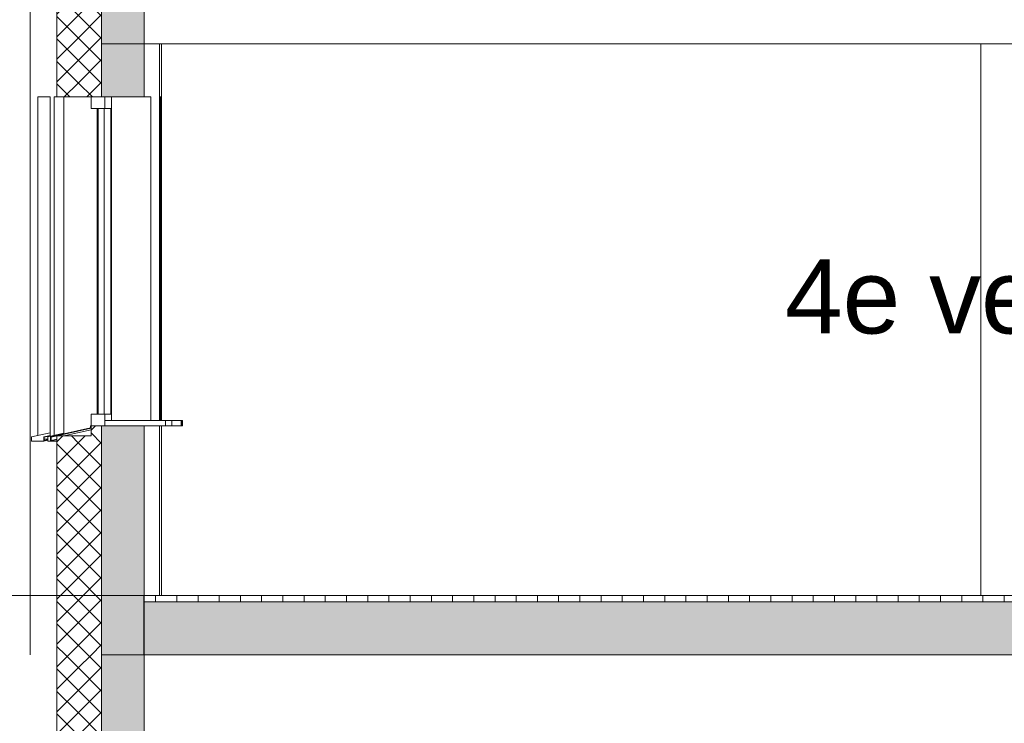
# Model space of a CAD drawing. Extents: x -156717 to 425753, y -51191 to 363295.
# Tile 488 of 502: x 312610 to 317251, y 207195 to 210512. Entities that reach past the tile are written whole.
import ezdxf

# ---------------------------------------------------------------- set-up
doc = ezdxf.new("R2010")
doc.units = 0
doc.header["$LTSCALE"] = 50
doc.linetypes.add('7 Voorgevel & doorsnede A-A$0$B0204', pattern=[1300, 1000, -100, 100, -100])
doc.layers.get('0').update_dxf_attribs({"linetype": 'CONTINUOUS'})
for name, color, linetype in [('7 Voorgevel & doorsnede A-A$0$00 Bestaand', 7, 'CONTINUOUS'), ('7 Voorgevel & doorsnede A-A$0$00 Bestaand Doorsnede-arcering', 7, 'CONTINUOUS'), ('7 Voorgevel & doorsnede A-A$0$00 Bestaand Laagscheidingslijnen', 7, 'CONTINUOUS'), ('7 Voorgevel & doorsnede A-A$0$00 Bestaand Ramen', 7, 'CONTINUOUS'), ('7 Voorgevel & doorsnede A-A$0$00 Bestaande vloeren', 7, 'CONTINUOUS'), ('7 Voorgevel & doorsnede A-A$0$00 Bestaande vloeren Doorsnede-arcering', 7, 'CONTINUOUS'), ('7 Voorgevel & doorsnede A-A$0$00 Bestaande vloeren Laagscheidingslijnen', 7, 'CONTINUOUS')]:
    doc.layers.add(name, color=color, linetype=linetype)
doc.styles.add('7 Voorgevel & doorsnede A-A$0$GENERATED_STYLE_1', font='ARIAL.TTF')
pattern_1 = [(-45, (108550.56, 1635.29), (53.033, 53.033), []), (45, (108550.56, 1635.29), (-53.033, 53.033), [])]

# ---------------------------------------------------------------- blocks, each defined once
blk = doc.blocks.new('7 Voorgevel & doorsnede A-A$0$Section Elem_282_3', base_point=(108550.6, 1635.3))
at = {"layer": '7 Voorgevel & doorsnede A-A$0$00 Bestaande vloeren', "color": 2, "linetype": 'Continuous', "lineweight": 0}
for p, q in [((83699.5, 14955.3), (96512.7, 14955.3)), ((83699.5, 14435.3), (83699.5, 14955.3))]:
    blk.add_line(p, q, dxfattribs=at)
blk = doc.blocks.new('7 Voorgevel & doorsnede A-A$0$Section Elem_289_3', base_point=(108550.6, 1635.3))
at = {"layer": '7 Voorgevel & doorsnede A-A$0$00 Bestaande vloeren Doorsnede-arcering', "linetype": 'Continuous', "lineweight": 0}
h = blk.add_hatch(dxfattribs=at)
h.set_pattern_fill('LIJNEN_VERT_100_0003', color=9, style=0, pattern_type=2)
h.set_pattern_definition([(90, (108550.56, 1635.29), (-100, 0), [])])
h.paths.add_polyline_path([(96512.7, 15205.3), (96512.7, 15235.3), (83899.9, 15235.3), (83899.9, 15205.3)], flags=0)
h = blk.add_hatch(dxfattribs=at)
h.set_pattern_fill('11_GEWAPEND_BETON__I_H_W_73', color=9, style=0, pattern_type=2)
h.set_pattern_definition([(0, (108550.56, 1635.29), (0, 70), [0, -70])])
h.paths.add_polyline_path([(96512.7, 14955.3), (96512.7, 15205.3), (83899.9, 15205.3), (83899.9, 14955.3)], flags=0)
at = {"layer": '7 Voorgevel & doorsnede A-A$0$00 Bestaande vloeren', "color": 2, "linetype": 'Continuous', "lineweight": 0}
for p, q in [((83899.9, 15235.3), (96512.7, 15235.3)), ((83899.9, 15205.3), (83899.9, 15235.3))]:
    blk.add_line(p, q, dxfattribs=at)
at = {"layer": '7 Voorgevel & doorsnede A-A$0$00 Bestaande vloeren', "color": 3, "linetype": 'Continuous', "lineweight": 0}
blk.add_line((83899.9, 14955.3), (83899.9, 15205.3), dxfattribs=at)
at = {"layer": '7 Voorgevel & doorsnede A-A$0$00 Bestaande vloeren', "color": 1, "linetype": 'Continuous', "lineweight": 0}
blk.add_line((83899.9, 14955.3), (96512.7, 14955.3), dxfattribs=at)
at = {"layer": '7 Voorgevel & doorsnede A-A$0$00 Bestaande vloeren Laagscheidingslijnen', "color": 3, "linetype": 'Continuous', "lineweight": 0}
blk.add_line((83899.9, 15205.3), (96512.7, 15205.3), dxfattribs=at)
blk.add_line((83899.9, 15205.3), (96512.7, 15205.3), dxfattribs=at)
blk = doc.blocks.new('7 Voorgevel & doorsnede A-A$0$Section Elem_309_3', base_point=(108550.6, 1635.3))
at = {"layer": '7 Voorgevel & doorsnede A-A$0$00 Bestaand Doorsnede-arcering', "linetype": 'Continuous', "lineweight": 0}
h = blk.add_hatch(dxfattribs=at)
h.set_pattern_fill('13_45GR_ISOLATIE_0003', color=255, style=0, pattern_type=2)
h.set_pattern_definition(pattern_1)
h.paths.add_polyline_path([(83490, 14185.3), (83590.2, 14185.3), (83590.2, 14955.3), (83490, 14955.3)], flags=0)
h = blk.add_hatch(dxfattribs=at)
h.set_pattern_fill('13_45GR_ISOLATIE_0003', color=255, style=0, pattern_type=2)
h.set_pattern_definition(pattern_1)
h.paths.add_polyline_path([(83590.2, 14185.3), (83650.3, 14185.3), (83700.4, 14185.3), (83700.4, 14955.3), (83590.2, 14955.3)], flags=0)
for points in [[(83700.4, 14185.3), (83900.8, 14185.3), (83900.8, 14955.3), (83700.4, 14955.3)], [(83700.4, 11555.3), (83900.8, 11555.3), (83900.8, 12635.3), (83700.4, 12635.3)]]:
    blk.add_hatch(color=255, dxfattribs=at).paths.add_polyline_path(points, flags=0)
h = blk.add_hatch(dxfattribs=at)
h.set_pattern_fill('13_45GR_ISOLATIE_0003', color=255, style=0, pattern_type=2)
h.set_pattern_definition(pattern_1)
h.paths.add_polyline_path([(83590.2, 11555.3), (83700.4, 11555.3), (83700.4, 12635.3), (83650.3, 12635.3), (83650.3, 12587.1), (83590.2, 12587.1)], flags=0)
h = blk.add_hatch(dxfattribs=at)
h.set_pattern_fill('13_45GR_ISOLATIE_0003', color=255, style=0, pattern_type=2)
h.set_pattern_definition(pattern_1)
h.paths.add_polyline_path([(83490, 12587.1), (83490, 11555.3), (83590.2, 11555.3), (83590.2, 12587.1)], flags=0)
at = {"layer": '7 Voorgevel & doorsnede A-A$0$00 Bestaand', "color": 2, "linetype": 'Continuous', "lineweight": 0}
for p, q in [((83490, 14185.3), (83490, 14955.3)), ((83900.8, 14185.3), (83900.8, 14955.3)), ((83490, 14185.3), (83590.2, 14185.3)), ((83590.2, 14185.3), (83650.3, 14185.3)), ((83650.3, 14185.3), (83700.4, 14185.3)), ((83700.4, 14185.3), (83900.8, 14185.3)), ((83650.3, 12635.3), (83700.4, 12635.3)), ((83650.3, 12587.1), (83650.3, 12635.3)), ((83700.4, 12635.3), (83900.8, 12635.3)), ((83900.8, 11555.3), (83900.8, 12635.3)), ((83490, 11555.3), (83490, 12587.1)), ((83490, 12587.1), (83590.2, 12587.1)), ((83590.2, 12587.1), (83650.3, 12587.1))]:
    blk.add_line(p, q, dxfattribs=at)
at = {"layer": '7 Voorgevel & doorsnede A-A$0$00 Bestaand', "color": 1, "linetype": 'Continuous', "lineweight": 0}
for p, q in [((83973.5, 12660.3), (83973.5, 14435.3)), ((83523, 12596.7), (83523, 14185.3)), ((83973.5, 11840.3), (83973.5, 12635.3))]:
    blk.add_line(p, q, dxfattribs=at)
at = {"layer": '7 Voorgevel & doorsnede A-A$0$00 Bestaand Laagscheidingslijnen', "color": 2, "linetype": 'Continuous', "lineweight": 0}
for p, q in [((83700.4, 14185.3), (83700.4, 14955.3)), ((83700.4, 14185.3), (83700.4, 14955.3)), ((83700.4, 11555.3), (83700.4, 12635.3)), ((83700.4, 11555.3), (83700.4, 12635.3))]:
    blk.add_line(p, q, dxfattribs=at)
blk = doc.blocks.new('7 Voorgevel & doorsnede A-A$0$Section Elem_322_3', base_point=(108550.6, 1635.3))
at = {"layer": '7 Voorgevel & doorsnede A-A$0$00 Bestaand Ramen', "color": 1, "linetype": 'Continuous', "lineweight": 0}
for p, q in [((83650.3, 17557.8), (83650.3, 17585.3)), ((83650.3, 17585.3), (83715.4, 17585.3)), ((83650.3, 17530.3), (83650.3, 17557.8)), ((83715.4, 17557.8), (83715.4, 17585.3)), ((83715.4, 17530.3), (83715.4, 17557.8)), ((83747.6, 17585.3), (83747.6, 16060.3)), ((83932.2, 17585.3), (83900.8, 17585.3)), ((83932.2, 16060.3), (83932.2, 17585.3)), ((83650.3, 17530.3), (83715.4, 17530.3)), ((83679.3, 16090.3), (83679.3, 17530.3)), ((83682.9, 17530.3), (83683.9, 17530.3)), ((83682.9, 16090.3), (83682.9, 17530.3)), ((83683.9, 16090.3), (83683.9, 17530.3)), ((83712.7, 17530.3), (83712.7, 16090.3)), ((83744.2, 17530.3), (83715.4, 17530.3)), ((83744.2, 16090.3), (83744.2, 17530.3)), ((83650.3, 16090.3), (83715.4, 16090.3)), ((83650.3, 16062.8), (83650.3, 16090.3)), ((83650.3, 16035.3), (83650.3, 16062.8)), ((83682.9, 16090.3), (83683.9, 16090.3)), ((83715.4, 16090.3), (83744.2, 16090.3)), ((83715.4, 16062.8), (83715.4, 16090.3)), ((83715.4, 16035.3), (83715.4, 16062.8)), ((83715.4, 16060.3), (84001, 16060.3)), ((83715.4, 16035.3), (83715.4, 16060.3)), ((84001, 16060.3), (84032, 16060.3)), ((84001, 16035.3), (84001, 16060.3)), ((84032, 16035.3), (84032, 16060.3)), ((83459.9, 15982.3), (83648.3, 16025.3)), ((83461.9, 15980.7), (83650.3, 16023.7)), ((83523, 15987.1), (83650.3, 16016.3)), ((83648.3, 16025.3), (83648.3, 16035.3)), ((83648.3, 16035.3), (83650.3, 16035.3)), ((83650.3, 16023.7), (83650.3, 16035.3)), ((83650.3, 16035.3), (83715.4, 16035.3)), ((83715.4, 16035.3), (84001, 16035.3)), ((84001, 16035.3), (84032, 16035.3)), ((83459.9, 15962.3), (83459.9, 15982.3)), ((83459.9, 15962.3), (83490, 15970.3)), ((83461.9, 15964.9), (83461.9, 15980.7)), ((83461.9, 15964.9), (83489.5, 15972.3)), ((83490, 15972.3), (83489.5, 15972.3)), ((83490, 15970.3), (83489.5, 15972.3)), ((83490, 15962.3), (83459.9, 15962.3))]:
    blk.add_line(p, q, dxfattribs=at)
blk = doc.blocks.new('7 Voorgevel & doorsnede A-A$0$Section Elem_323_3', base_point=(108550.6, 1635.3))
at = {"layer": '7 Voorgevel & doorsnede A-A$0$00 Bestaand Doorsnede-arcering', "linetype": 'Continuous', "lineweight": 0}
h = blk.add_hatch(dxfattribs=at)
h.set_pattern_fill('13_45GR_ISOLATIE_0003', color=255, style=0, pattern_type=2)
h.set_pattern_definition(pattern_1)
h.paths.add_polyline_path([(83490, 17585.3), (83590.2, 17585.3), (83590.2, 18635.3), (83490, 18635.3)], flags=0)
h = blk.add_hatch(dxfattribs=at)
h.set_pattern_fill('13_45GR_ISOLATIE_0003', color=255, style=0, pattern_type=2)
h.set_pattern_definition(pattern_1)
h.paths.add_polyline_path([(83590.2, 17585.3), (83650.3, 17585.3), (83700.4, 17585.3), (83700.4, 18635.3), (83590.2, 18635.3)], flags=0)
for points in [[(83700.4, 17585.3), (83900.8, 17585.3), (83900.8, 18635.3), (83700.4, 18635.3)], [(83700.4, 14955.3), (83900.8, 14955.3), (83900.8, 16035.3), (83700.4, 16035.3)]]:
    blk.add_hatch(color=255, dxfattribs=at).paths.add_polyline_path(points, flags=0)
h = blk.add_hatch(dxfattribs=at)
h.set_pattern_fill('13_45GR_ISOLATIE_0003', color=255, style=0, pattern_type=2)
h.set_pattern_definition(pattern_1)
h.paths.add_polyline_path([(83590.2, 14955.3), (83700.4, 14955.3), (83700.4, 16035.3), (83650.3, 16035.3), (83650.3, 15987.1), (83590.2, 15987.1)], flags=0)
h = blk.add_hatch(dxfattribs=at)
h.set_pattern_fill('13_45GR_ISOLATIE_0003', color=255, style=0, pattern_type=2)
h.set_pattern_definition(pattern_1)
h.paths.add_polyline_path([(83490, 15987.1), (83490, 14955.3), (83590.2, 14955.3), (83590.2, 15987.1)], flags=0)
at = {"layer": '7 Voorgevel & doorsnede A-A$0$00 Bestaand', "color": 2, "linetype": 'Continuous', "lineweight": 0}
for p, q in [((83490, 17585.3), (83490, 18635.3)), ((83900.8, 17585.3), (83900.8, 18635.3)), ((83490, 17585.3), (83590.2, 17585.3)), ((83590.2, 17585.3), (83650.3, 17585.3)), ((83650.3, 17585.3), (83700.4, 17585.3)), ((83700.4, 17585.3), (83900.8, 17585.3)), ((83650.3, 16035.3), (83700.4, 16035.3)), ((83650.3, 15987.1), (83650.3, 16035.3)), ((83700.4, 16035.3), (83900.8, 16035.3)), ((83900.8, 14955.3), (83900.8, 16035.3)), ((83490, 14955.3), (83490, 15987.1)), ((83490, 15987.1), (83590.2, 15987.1)), ((83590.2, 15987.1), (83650.3, 15987.1))]:
    blk.add_line(p, q, dxfattribs=at)
at = {"layer": '7 Voorgevel & doorsnede A-A$0$00 Bestaand', "color": 1, "linetype": 'Continuous', "lineweight": 0}
for p, q in [((83973.5, 16060.3), (83973.5, 17835.3)), ((83523, 15996.7), (83523, 17585.3)), ((83973.5, 15235.3), (83973.5, 16035.3))]:
    blk.add_line(p, q, dxfattribs=at)
at = {"layer": '7 Voorgevel & doorsnede A-A$0$00 Bestaand Laagscheidingslijnen', "color": 2, "linetype": 'Continuous', "lineweight": 0}
for p, q in [((83700.4, 17585.3), (83700.4, 18635.3)), ((83700.4, 17585.3), (83700.4, 18635.3)), ((83700.4, 14955.3), (83700.4, 16035.3)), ((83700.4, 14955.3), (83700.4, 16035.3))]:
    blk.add_line(p, q, dxfattribs=at)
blk = doc.blocks.new('7 Voorgevel & doorsnede A-A$0$Section Elem_324_3', base_point=(108550.6, 1635.3))
at = {"layer": '7 Voorgevel & doorsnede A-A$0$00 Bestaand Ramen', "color": 252, "linetype": 'Continuous', "lineweight": 0}
for p, q in [((83978.5, 17585.3), (83978.5, 16060.3)), ((83981, 17585.3), (83978.5, 17585.3)), ((83981, 16060.3), (83981, 17585.3)), ((84077.7, 16060.3), (84078.5, 16060.3)), ((84078.5, 16060.3), (84081, 16060.3)), ((84078.5, 16035.3), (84078.5, 16060.3)), ((84081, 16035.3), (84081, 16060.3)), ((84077.7, 16035.3), (84078.5, 16035.3)), ((84078.5, 16035.3), (84081, 16035.3))]:
    blk.add_line(p, q, dxfattribs=at)
blk = doc.blocks.new('7 Voorgevel & doorsnede A-A$0$Section Elem_325_3', base_point=(108550.6, 1635.3))
at = {"layer": '7 Voorgevel & doorsnede A-A$0$00 Bestaand Ramen', "color": 252, "linetype": 'Continuous', "lineweight": 0}
for p, q in [((83975.2, 17585.3), (83977.7, 17585.3)), ((83975.2, 16060.3), (83975.2, 17585.3)), ((83977.7, 17585.3), (83977.7, 16060.3)), ((84032, 16060.3), (84075.2, 16060.3)), ((84075.2, 16060.3), (84077.7, 16060.3)), ((84075.2, 16035.3), (84075.2, 16060.3)), ((84077.7, 16035.3), (84077.7, 16060.3)), ((84032, 16035.3), (84075.2, 16035.3)), ((84075.2, 16035.3), (84077.7, 16035.3))]:
    blk.add_line(p, q, dxfattribs=at)
blk = doc.blocks.new('7 Voorgevel & doorsnede A-A$0$Section Elem_326_3', base_point=(108550.6, 1635.3))
at = {"layer": '7 Voorgevel & doorsnede A-A$0$00 Bestaand', "color": 252, "linetype": 'Continuous', "lineweight": 0}
for p, q in [((83982.7, 16060.3), (83982.7, 17835.3)), ((83982.7, 15235.3), (83982.7, 16035.3))]:
    blk.add_line(p, q, dxfattribs=at)
blk = doc.blocks.new('7 Voorgevel & doorsnede A-A$0$Section Elem_327_3', base_point=(108550.6, 1635.3))
at = {"layer": '7 Voorgevel & doorsnede A-A$0$00 Bestaand Ramen', "color": 252, "linetype": 'Continuous', "lineweight": 0}
for p, q in [((83400.2, 17585.3), (83458.1, 17585.3)), ((83458.1, 16002.4), (83370.2, 15982.3)), ((83370.2, 15982.3), (83370.2, 15962.3)), ((83458.1, 15989.2), (83428.1, 15982.3)), ((83428.1, 15982.3), (83428.1, 15962.3)), ((83428.1, 15962.3), (83446.6, 15967.3)), ((83430.1, 15980.7), (83458.1, 15987.1)), ((83430.1, 15964.9), (83430.1, 15980.7)), ((83430.1, 15972.3), (83446.6, 15972.3)), ((83446.6, 15969.3), (83430.1, 15964.9)), ((83370.2, 15962.3), (83428.1, 15962.3))]:
    blk.add_line(p, q, dxfattribs=at)
blk = doc.blocks.new('7 Voorgevel & doorsnede A-A$0$Section Elem_328_3', base_point=(108550.6, 1635.3))
at = {"layer": '7 Voorgevel & doorsnede A-A$0$00 Bestaand Ramen', "color": 252, "linetype": 'Continuous', "lineweight": 0}
for p, q in [((83490, 17585.3), (83476.6, 17585.3)), ((83523, 15999.8), (83446.6, 15982.3)), ((83446.6, 15982.3), (83446.6, 15962.3)), ((83446.6, 15962.3), (83459.9, 15962.3))]:
    blk.add_line(p, q, dxfattribs=at)
blk = doc.blocks.new('7 Voorgevel & doorsnede A-A$0$Section Elem_329_3', base_point=(108550.6, 1635.3))
at = {"layer": '7 Voorgevel & doorsnede A-A$0$00 Bestaand', "color": 252, "linetype": 'Continuous', "lineweight": 0}
for p, q in [((83364, 14955.3), (83364, 18635.3)), ((83400.2, 15989.1), (83400.2, 17585.3)), ((83458.1, 17585.3), (83458.1, 15987.1)), ((83476.6, 17585.3), (83476.6, 15989.2))]:
    blk.add_line(p, q, dxfattribs=at)
blk = doc.blocks.new('7 Voorgevel & doorsnede A-A$0$Section Elem_390_3', base_point=(108550.6, 1635.3))
at = {"layer": '7 Voorgevel & doorsnede A-A$0$00 Bestaande vloeren', "color": 2, "linetype": 'Continuous', "lineweight": 0}
for q in [(83699.5, 18355.3), (96512.7, 17835.3)]:
    blk.add_line((83699.5, 17835.3), q, dxfattribs=at)
blk = doc.blocks.new('7 Voorgevel & doorsnede A-A$0$Section Elem_395_3', base_point=(108550.6, 1635.3))
at = {"layer": '7 Voorgevel & doorsnede A-A$0$00 Bestaand', "color": 252, "linetype": 'Continuous', "lineweight": 0}
blk.add_line((87845, 15235.3), (87845, 17835.3), dxfattribs=at)
blk = doc.blocks.new('7 Voorgevel & doorsnede A-A$0$A DOORSNEDE A-A_STORY_MARKER', base_point=(108550.6, 1635.3))
at = {"color": 9, "linetype": '7 Voorgevel & doorsnede A-A$0$B0204', "lineweight": 0}
blk.add_line((68885.1, 15235.3), (99506.2, 15235.3), dxfattribs=at)

msp = doc.modelspace()

# ---------------------------------------------------------------- block references
at = {"linetype": 'Continuous', "lineweight": 0}
msp.add_blockref('7 Voorgevel & doorsnede A-A$0$A DOORSNEDE A-A_STORY_MARKER', (337846.4774, 194197.76673), dxfattribs=at)
at = {"layer": '7 Voorgevel & doorsnede A-A$0$00 Bestaand', "color": 9, "lineweight": 0}
for name in ['7 Voorgevel & doorsnede A-A$0$Section Elem_329_3', '7 Voorgevel & doorsnede A-A$0$Section Elem_323_3', '7 Voorgevel & doorsnede A-A$0$Section Elem_326_3', '7 Voorgevel & doorsnede A-A$0$Section Elem_395_3', '7 Voorgevel & doorsnede A-A$0$Section Elem_309_3']:
    msp.add_blockref(name, (337846.4774, 194197.76673), dxfattribs=at)
at = {"layer": '7 Voorgevel & doorsnede A-A$0$00 Bestaand Ramen', "color": 9, "lineweight": 0}
for name in ['7 Voorgevel & doorsnede A-A$0$Section Elem_327_3', '7 Voorgevel & doorsnede A-A$0$Section Elem_328_3', '7 Voorgevel & doorsnede A-A$0$Section Elem_322_3', '7 Voorgevel & doorsnede A-A$0$Section Elem_325_3', '7 Voorgevel & doorsnede A-A$0$Section Elem_324_3']:
    msp.add_blockref(name, (337846.4774, 194197.76673), dxfattribs=at)
at = {"layer": '7 Voorgevel & doorsnede A-A$0$00 Bestaande vloeren', "color": 9, "lineweight": 0}
for name in ['7 Voorgevel & doorsnede A-A$0$Section Elem_390_3', '7 Voorgevel & doorsnede A-A$0$Section Elem_289_3', '7 Voorgevel & doorsnede A-A$0$Section Elem_282_3']:
    msp.add_blockref(name, (337846.4774, 194197.76673), dxfattribs=at)

# ---------------------------------------------------------------- texts
at = {"color": 252, "linetype": 'Continuous', "lineweight": 0, "insert": (316217.38859, 208926.967), "char_height": 350, "attachment_point": 7, "style": '7 Voorgevel & doorsnede A-A$0$GENERATED_STYLE_1'}
msp.add_mtext('{4e verdieping nader in te delen}', dxfattribs=at)

doc.saveas('drawing.dxf')
